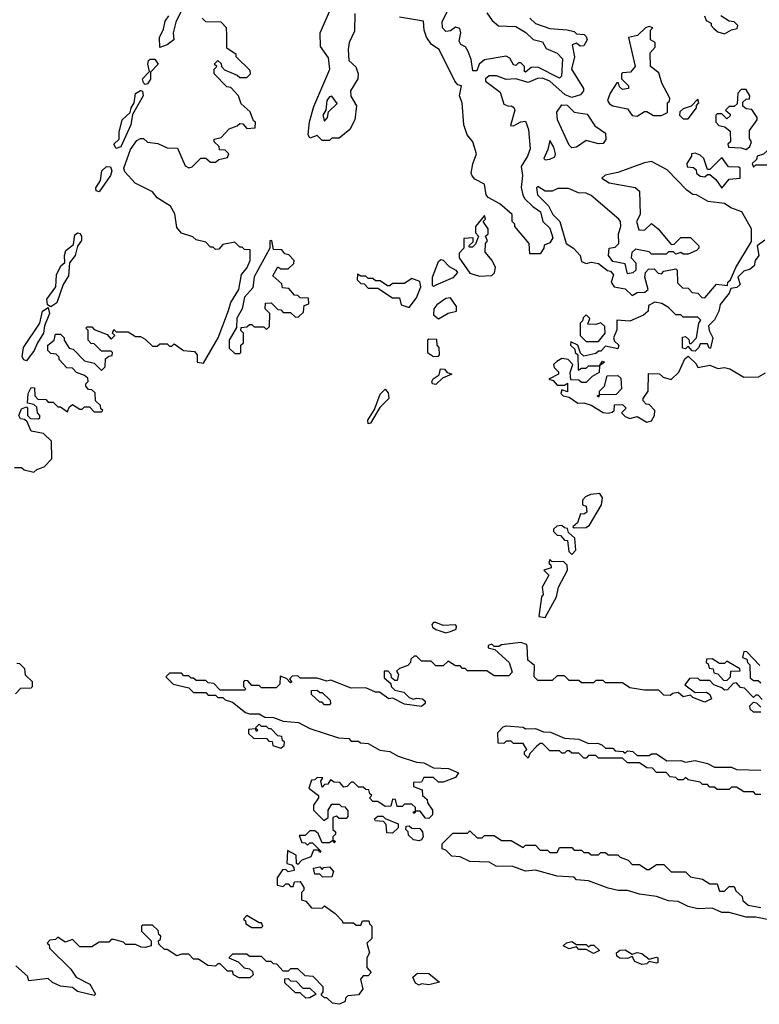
# Model space of a CAD drawing. Extents: x 2737310 to 2869991, y 870230 to 1012730.
# Tile 425 of 479: x 2813127 to 2816179, y 926863 to 930929. Entities that reach past the tile are written whole.
import ezdxf

# ---------------------------------------------------------------- set-up
doc = ezdxf.new("R2010")
doc.units = 0

msp = doc.modelspace()

# ---------------------------------------------------------------- linework, layer by layer
at = {"layer": '0CON02XD'}
for points in [[(2813795, 930966.7), (2813771.4, 930918.6), (2813760, 930875), (2813762.5, 930845), (2813735.7, 930824.3), (2813705, 930813.3), (2813704, 930855), (2813720.5, 930889.5), (2813727.3, 930922.7), (2813742.5, 930945)], [(2814510, 930955), (2814508.3, 930881.7), (2814486.7, 930835), (2814482.5, 930805), (2814485, 930760), (2814513.6, 930733.6), (2814523.3, 930705), (2814522.5, 930685), (2814492.5, 930635), (2814493, 930613), (2814517, 930573), (2814510, 930515), (2814490, 930475), (2814445, 930440), (2814415, 930440), (2814405, 930430), (2814375, 930430), (2814355, 930450), (2814325, 930440), (2814317.5, 930455), (2814323.2, 930506.8), (2814340.7, 930570.7), (2814407.5, 930725), (2814401.7, 930771.7), (2814368.3, 930818.3), (2814367.5, 930875), (2814411.2, 930975)], [(2815275, 929962.5), (2815231.7, 929961.7), (2815230, 930005), (2815170, 930075), (2815170, 930085), (2815160, 930095), (2815160, 930125), (2815108.3, 930168.3), (2815060, 930195), (2815052.5, 930205), (2815045, 930250), (2815005, 930270), (2814993.9, 930283.9), (2814990, 930295), (2814997, 930333), (2815012.5, 930375), (2814996.7, 930425), (2814973.9, 930453.9), (2814960, 930495), (2814952.5, 930585), (2814942.5, 930615), (2814950, 930655), (2814935, 930660), (2814922.5, 930675), (2814857.5, 930805), (2814827, 930827), (2814806.2, 930856.2), (2814796.2, 930885), (2814793.3, 930923.3), (2814695, 930939.2)], [(2815355, 930687.5), (2815265, 930733.3), (2815238.3, 930731.7), (2815215, 930712.5), (2815210, 930715), (2815210, 930735), (2815195, 930750), (2815185, 930750), (2815175, 930740), (2815165, 930742.5), (2815149.3, 930769.3), (2815135, 930777.5), (2815045, 930763.3), (2815022.5, 930745), (2815013, 930717), (2814997, 930717), (2814990, 930765), (2814978, 930798), (2814966.4, 930816.4), (2814947, 930827), (2814940.7, 930840.7), (2814947.5, 930875), (2814943, 930893), (2814925, 930897.5), (2814905, 930883.3), (2814885, 930880), (2814872.5, 930895), (2814870.7, 930919.3), (2814892.5, 930965)], [(2815055, 930956.7), (2815077.5, 930925), (2815103, 930903), (2815175, 930901.2), (2815215.8, 930875.8), (2815246.4, 930846.4), (2815285, 930837.5), (2815300, 930810), (2815345, 930790), (2815367, 930767), (2815362.5, 930695), (2815355, 930687.5)], [(2815952.5, 930945), (2815960, 930925), (2815980, 930915), (2815980, 930905), (2815991.7, 930891.7), (2816008.3, 930878.3), (2816035, 930870)], [(2816035, 930870), (2816065, 930887.5), (2816088.3, 930891.7), (2816090, 930905), (2816075, 930920), (2816055, 930922.5), (2816020, 930945)], [(2813105, 929080), (2813135, 929080), (2813145, 929070), (2813185, 929060), (2813198.3, 929071.7), (2813228.3, 929081.7), (2813260, 929115), (2813258.3, 929188.3), (2813225, 929220), (2813175, 929230), (2813158.3, 929268.3), (2813147.5, 929277.5), (2813130, 929280), (2813123.8, 929293.8), (2813135, 929322.5), (2813155, 929330), (2813160, 929325), (2813160, 929295), (2813171.7, 929281.7), (2813205, 929280), (2813210, 929285), (2813210, 929295), (2813200, 929305), (2813198.3, 929328.3), (2813185, 929340), (2813160, 929345), (2813162.5, 929385), (2813175, 929410), (2813188.3, 929408.3), (2813190, 929375), (2813201.7, 929361.7), (2813235, 929360), (2813245, 929350), (2813265, 929350), (2813285, 929330), (2813295, 929330), (2813325, 929310), (2813331.7, 929328.3), (2813345, 929340), (2813375, 929320), (2813385, 929320), (2813395, 929330), (2813415, 929330), (2813435, 929310), (2813465, 929310), (2813470, 929315), (2813461.7, 929321.7), (2813460, 929335), (2813440, 929355), (2813438.3, 929388.3), (2813425, 929400), (2813411.7, 929401.7), (2813400, 929415), (2813400, 929425), (2813410, 929435), (2813408.3, 929448.3), (2813395, 929460), (2813361.7, 929471.7), (2813345, 929490), (2813321.7, 929491.7), (2813290, 929525), (2813290, 929535), (2813278.3, 929548.3), (2813255, 929550), (2813243, 929563), (2813243.3, 929585), (2813270, 929605), (2813275, 929630), (2813295, 929630), (2813310, 929615), (2813310, 929605), (2813331.7, 929571.7), (2813348.3, 929568.3), (2813395, 929520), (2813435, 929510), (2813465, 929480), (2813480, 929495), (2813481.7, 929528.3), (2813495, 929540), (2813508.3, 929541.7), (2813510, 929555), (2813505, 929560), (2813465, 929560), (2813435, 929590), (2813421.7, 929591.7), (2813410, 929605), (2813410, 929645), (2813400, 929655), (2813405, 929660), (2813425, 929660), (2813435, 929650), (2813488.3, 929628.3), (2813505, 929610), (2813520, 929625), (2813510, 929635), (2813515, 929650), (2813525, 929640), (2813575, 929640), (2813605, 929620), (2813625, 929620), (2813645, 929610), (2813675, 929580), (2813695, 929580), (2813705, 929590), (2813735, 929590), (2813745, 929580), (2813755, 929580), (2813765, 929590), (2813803, 929563), (2813848.3, 929558.3), (2813860, 929545), (2813860, 929515), (2813885, 929510), (2813946, 929615), (2813988.3, 929728.3), (2813998.8, 929761.2), (2814031.2, 929815), (2814043, 929877), (2814065, 929902.5), (2814077.5, 929935), (2814078.3, 929978.3), (2814055, 929980), (2814045, 929990), (2814035, 929990), (2814015, 930010), (2813965, 930000), (2813948.3, 929981.7), (2813935, 929980), (2813925, 929990), (2813915, 929990), (2813895, 930010), (2813855, 930020), (2813841.7, 930031.7), (2813795, 930047.5), (2813775, 930070), (2813767, 930127), (2813749.3, 930159.3), (2813695, 930192.5), (2813675, 930217.5), (2813603.6, 930253.6), (2813560.7, 930300.7), (2813556.7, 930315), (2813585, 930393.3), (2813610.3, 930429.7), (2813625, 930438.8), (2813638, 930438), (2813655, 930422.5), (2813697, 930417), (2813735, 930400), (2813778.3, 930398.3), (2813810, 930325), (2813825, 930317.5), (2813838.3, 930321.7), (2813875, 930357.5), (2813895, 930357.5), (2813915, 930340), (2813935, 930340), (2813948.3, 930351.7), (2813985, 930360), (2813990, 930375), (2813975, 930390), (2813951.7, 930391.7), (2813950, 930405), (2813930, 930425), (2813930, 930435), (2813958.3, 930441.7), (2813991.7, 930478.3), (2814025, 930490), (2814035, 930500), (2814048.3, 930498.3), (2814065, 930480), (2814098.3, 930481.7), (2814100, 930505), (2814091.7, 930511.7), (2814078.3, 930548.3), (2814041.7, 930581.7), (2814030, 930615), (2813998.3, 930648.3), (2813981.7, 930651.7), (2813930, 930705), (2813930, 930725), (2813940, 930735), (2813930, 930745), (2813945, 930760), (2813958.3, 930748.3), (2813960, 930735), (2813971.7, 930721.7), (2814025, 930700), (2814035, 930690), (2814065, 930690), (2814080, 930705), (2814078.3, 930718.3), (2814020, 930775), (2814020, 930785), (2813981.7, 930811.7), (2813982.5, 930865), (2813980, 930895), (2813958.3, 930918.3), (2813895, 930920), (2813880, 930935)], [(2815232.5, 930935), (2815255, 930912.5), (2815315, 930892.5), (2815387, 930887), (2815415, 930880), (2815425, 930870), (2815457, 930867), (2815465, 930860), (2815468.8, 930845), (2815455, 930821.2), (2815440, 930820), (2815425, 930832.5), (2815407.5, 930825), (2815415.9, 930775.9), (2815404.2, 930725), (2815453.3, 930645), (2815453.3, 930635), (2815441.7, 930618.3), (2815405, 930608), (2815378.3, 930618.3), (2815314.5, 930674.5), (2815285, 930687.1), (2815264.2, 930685.8), (2815225, 930669.2), (2815175, 930684), (2815135, 930681.2), (2815095, 930696.7), (2815065, 930697.5), (2815050, 930685), (2815050, 930675), (2815110, 930630), (2815125, 930580), (2815145, 930571.2), (2815155, 930573.3), (2815166.4, 930566.4), (2815170, 930555), (2815152.5, 930492.5), (2815165, 930490), (2815195, 930507.5), (2815215, 930510), (2815226.7, 930475), (2815233.3, 930395), (2815223.3, 930365), (2815197, 930323), (2815202, 930285), (2815196.1, 930236.1), (2815203.3, 930205), (2815210.5, 930190.5), (2815245, 930156.7), (2815276.2, 930135), (2815286.1, 930096.1), (2815315, 930067.5), (2815327.7, 930027.7), (2815315, 930007.5), (2815291.7, 929998.3), (2815290, 929985), (2815275, 929962.5)], [(2815675, 930530), (2815705, 930550), (2815715, 930550), (2815743, 930533), (2815775, 930532.5), (2815800, 930545), (2815800, 930585), (2815808.3, 930591.7), (2815810, 930605), (2815776.7, 930666.7), (2815765, 930710), (2815730, 930735), (2815728.3, 930791.7), (2815750, 930815), (2815750, 930835), (2815730, 930845), (2815730, 930885), (2815740, 930895), (2815725, 930900), (2815710, 930895), (2815677, 930863), (2815640, 930855), (2815667.5, 930735), (2815648.3, 930711.7), (2815615, 930710), (2815610, 930705), (2815610, 930685), (2815640, 930655), (2815640, 930645), (2815615, 930640), (2815601.7, 930651.7), (2815598.3, 930668.3), (2815591.7, 930668.3), (2815563.3, 930625), (2815552.5, 930595), (2815560.7, 930580.7), (2815575, 930572.5), (2815635, 930560), (2815655, 930532.5), (2815675, 930530)], [(2813645, 930661.2), (2813637.5, 930667.5), (2813634.2, 930685), (2813662.5, 930715), (2813655.7, 930745), (2813659.2, 930760.8), (2813665, 930766.2), (2813685, 930766.2), (2813698.8, 930745), (2813667.5, 930712.5), (2813666.8, 930683.2), (2813655, 930663.8), (2813645, 930661.2)], [(2813525, 930396.2), (2813516.2, 930415), (2813537.5, 930435), (2813538, 930465), (2813550, 930515), (2813582.5, 930545), (2813586.7, 930565), (2813600, 930585), (2813605, 930623.3), (2813625, 930636.2), (2813633.8, 930633.8), (2813636, 930615), (2813592.5, 930537.5), (2813585.8, 930495), (2813545, 930403.8), (2813525, 930396.2)], [(2814385, 930510), (2814397.5, 930525), (2814401.7, 930548.3), (2814437, 930583), (2814415, 930612.5), (2814405, 930610), (2814394, 930595), (2814390, 930555), (2814377.5, 930535), (2814385, 930510)], [(2816125, 930392.5), (2816140, 930405), (2816147.5, 930425), (2816138.3, 930438.3), (2816138.3, 930471.7), (2816170, 930515), (2816170, 930525), (2816148.3, 930558.3), (2816125, 930560), (2816111.7, 930571.7), (2816111.7, 930588.3), (2816125, 930600), (2816138.3, 930601.7), (2816140, 930615), (2816125, 930640), (2816105, 930640), (2816090, 930625), (2816088.3, 930581.7), (2816075, 930570), (2816055, 930570), (2816040, 930555), (2816058.3, 930538.3), (2816058.3, 930531.7), (2816045, 930520), (2816025, 930540), (2816005, 930540), (2816000, 930535), (2816000, 930505), (2816011.7, 930491.7), (2816037, 930487), (2816058.3, 930468.3), (2816060, 930425), (2816050, 930415), (2816051.7, 930401.7), (2816105, 930400), (2816125, 930392.5)], [(2815405, 930400), (2815395, 930410), (2815346.7, 930515), (2815343.6, 930546.4), (2815365, 930576.7), (2815386.1, 930576.1), (2815415, 930546.7), (2815468.3, 930538.3), (2815500.3, 930490.3), (2815545, 930460), (2815546.1, 930433.9), (2815535, 930417.5), (2815515, 930416.7), (2815465, 930430), (2815425, 930402.5), (2815405, 930400)], [(2815885, 930520), (2815920, 930565), (2815920, 930575), (2815930, 930585), (2815925, 930600), (2815898.3, 930571.7), (2815865, 930560), (2815851.7, 930548.3), (2815850, 930535), (2815865, 930520), (2815885, 930520)], [(2815295, 930350), (2815315, 930352.5), (2815335, 930362.5), (2815337.5, 930375), (2815331.7, 930401.7), (2815315, 930430), (2815307, 930393), (2815290, 930355), (2815295, 930350)], [(2816265, 930310), (2816270, 930335), (2816258.3, 930348.3), (2816258.3, 930361.7), (2816280, 930385), (2816277, 930407), (2816265, 930430), (2816230, 930395), (2816215, 930390), (2816197, 930373), (2816170, 930365), (2816168.3, 930351.7), (2816150, 930335), (2816155, 930320), (2816165, 930330), (2816225, 930330), (2816245, 930310), (2816265, 930310)], [(2816025, 930232.5), (2816055, 930270), (2816100, 930275), (2816100, 930315), (2816095, 930320), (2816051.7, 930321.7), (2816025, 930360), (2815975, 930310), (2815965, 930310), (2815950, 930355), (2815935, 930370), (2815915, 930377.5), (2815900, 930375), (2815900, 930365), (2815880, 930335), (2815881.7, 930321.7), (2815908.3, 930318.3), (2815918.3, 930308.3), (2815920, 930295), (2815935, 930282.5), (2815955, 930280), (2815965, 930290), (2815975, 930290), (2815999.3, 930269.3), (2816025, 930232.5)], [(2815955, 929780), (2816003, 929837), (2816048.3, 929831.7), (2816050, 929845), (2816060, 929855), (2816082.5, 929905), (2816147, 930013), (2816147.5, 930065), (2816107.5, 930135), (2816062.3, 930152.3), (2816035, 930170), (2815968.3, 930178.3), (2815920, 930205), (2815905, 930207.5), (2815880, 930225), (2815799.3, 930309.3), (2815735, 930342.5), (2815705, 930337.5), (2815595, 930297.5), (2815543, 930287), (2815530, 930275), (2815560, 930255), (2815666.4, 930236.4), (2815685, 930220), (2815687.5, 930125), (2815672.5, 930095), (2815681.7, 930061.7), (2815705, 930060), (2815735, 930086.7), (2815762.5, 930065), (2815815, 930000), (2815828.3, 930001.7), (2815855, 930030), (2815895, 930030), (2815930, 929995), (2815930, 929985), (2815920, 929975), (2815885, 929960), (2815865, 929960), (2815855, 929967.5), (2815835, 929960), (2815825, 929970), (2815805, 929970), (2815795, 929960), (2815735, 929960), (2815725, 929970), (2815668.3, 929981.7), (2815653, 929967), (2815650, 929945), (2815670, 929925), (2815670, 929895), (2815657, 929883), (2815635, 929880), (2815625, 929920), (2815575, 929930), (2815557.5, 929955), (2815560, 929985), (2815585, 929990), (2815600, 930005), (2815597.5, 930045), (2815607.5, 930075), (2815606.7, 930095), (2815600, 930105), (2815485, 930202.5), (2815465, 930212.5), (2815433.6, 930213.6), (2815391.7, 930231.7), (2815348.3, 930231.7), (2815325, 930220), (2815295, 930220), (2815265, 930240), (2815260, 930235), (2815263.3, 930205), (2815309.5, 930159.5), (2815326.7, 930125), (2815356.1, 930096.1), (2815382.5, 930005), (2815412.5, 929985), (2815440, 929955), (2815445, 929930), (2815465, 929922.5), (2815485, 929927.5), (2815515, 929922.5), (2815553, 929893), (2815565, 929890), (2815577.5, 929875), (2815567.5, 929845), (2815580, 929825), (2815625, 929817.5), (2815655, 929790), (2815675, 929802.5), (2815707, 929803), (2815720, 929815), (2815707.5, 929865), (2815710, 929885), (2815721.7, 929898.3), (2815745, 929900), (2815761.7, 929881.7), (2815775, 929880), (2815785, 929890), (2815835, 929900), (2815840, 929895), (2815841.7, 929841.7), (2815861.7, 929821.7), (2815885, 929820), (2815901.7, 929801.7), (2815925, 929800), (2815941.7, 929781.7), (2815955, 929780)], [(2813455, 930218), (2813442.2, 930222.2), (2813440.8, 930235), (2813461.2, 930265), (2813465.8, 930305), (2813485, 930322.5), (2813501.2, 930321.2), (2813507.5, 930305), (2813502.5, 930285), (2813455, 930218)], [(2815025, 929870), (2815075, 929872.5), (2815087, 929883), (2815090, 929905), (2815077.5, 929935), (2815048.3, 929968.3), (2815050, 930005), (2815057.5, 930015), (2815050, 930035), (2815060, 930045), (2815060, 930065), (2815040, 930095), (2815050, 930105), (2815045, 930120), (2815007.5, 930075), (2815008.3, 930048.3), (2815020, 930035), (2815008.3, 930001.7), (2814995, 929990), (2814985, 929990), (2814980, 929995), (2814998.3, 930011.7), (2814998.3, 930028.3), (2814960, 930025), (2814960, 929985), (2814940, 929965), (2814940, 929945), (2814985, 929882.5), (2815025, 929870)], [(2813255, 929742.5), (2813242, 929752), (2813238.6, 929775), (2813276.2, 929825), (2813278.6, 929875), (2813297.5, 929912.5), (2813314, 929926), (2813312.2, 929955), (2813318.1, 929975), (2813349.5, 930000.5), (2813355, 930040), (2813365, 930048), (2813375, 930046.2), (2813382.5, 930035), (2813382.7, 930017.3), (2813366.1, 929993.9), (2813356.2, 929955), (2813332.5, 929925), (2813328.3, 929871.7), (2813306, 929835), (2813280, 929760), (2813255, 929742.5)], [(2814035, 929550), (2814040, 929555), (2814040, 929585), (2814050, 929595), (2814050, 929635), (2814040, 929645), (2814041.7, 929658.3), (2814065, 929660), (2814075, 929670), (2814085, 929670), (2814095, 929660), (2814135, 929660), (2814145, 929650), (2814158.3, 929661.7), (2814160, 929715), (2814140, 929735), (2814141.7, 929758.3), (2814165, 929760), (2814191.7, 929731.7), (2814205, 929730), (2814215, 929720), (2814245, 929720), (2814265, 929700), (2814278.3, 929701.7), (2814298.3, 929721.7), (2814301.7, 929748.3), (2814320, 929755), (2814318.3, 929778.3), (2814285, 929780), (2814275, 929790), (2814261.7, 929791.7), (2814238.3, 929818.3), (2814211.7, 929821.7), (2814208.3, 929838.3), (2814171.7, 929871.7), (2814191.7, 929908.3), (2814205, 929900), (2814235, 929900), (2814258.3, 929921.7), (2814260, 929935), (2814238.3, 929958.3), (2814221.7, 929961.7), (2814208.3, 929978.3), (2814175, 929980), (2814167, 930017), (2814160, 930015), (2814160, 929985), (2814095, 929867.5), (2814088.8, 929821.2), (2814055, 929782.5), (2814045.8, 929734.2), (2814023.6, 929696.4), (2814021.7, 929658.3), (2813991.2, 929605), (2813991.7, 929571.7), (2814015, 929550), (2814035, 929550)], [(2816201.7, 930018.3), (2816170, 929995), (2816177.5, 929955), (2816162.5, 929935), (2816158.3, 929911.7), (2816141.7, 929898.3), (2816115, 929890), (2816090, 929865), (2816100, 929835), (2816087, 929823), (2816061.7, 929818.3), (2816055, 929800), (2816017.5, 929752.5), (2816012.5, 929725), (2815995, 929690), (2815970, 929665), (2815972.5, 929645), (2815987.5, 929615), (2815978.3, 929571.7), (2815971.7, 929571.7), (2815965, 929590), (2815935, 929590), (2815930, 929575), (2815915, 929560), (2815901.7, 929561.7), (2815885, 929580), (2815875, 929570), (2815861.7, 929571.7), (2815861.7, 929618.3), (2815875, 929620), (2815888.3, 929608.3), (2815891.7, 929591.7), (2815898.3, 929591.7), (2815920, 929615), (2815930, 929675), (2815938.3, 929688.3), (2815925, 929700), (2815865, 929700), (2815855, 929710), (2815835, 929710), (2815805, 929740), (2815777, 929757), (2815748.3, 929761.7), (2815721.7, 929748.3), (2815720, 929725), (2815701.7, 929708.3), (2815645, 929683.3), (2815591.7, 929688.3), (2815591.7, 929648.3), (2815577.5, 929615), (2815581.7, 929601.7), (2815600, 929585), (2815595, 929570), (2815545, 929580), (2815525, 929560), (2815515, 929560), (2815505, 929550), (2815455, 929540), (2815441.7, 929551.7), (2815430, 929585), (2815401.7, 929598.3), (2815400, 929585), (2815418.3, 929568.3), (2815420, 929555), (2815430, 929545), (2815431.7, 929481.7), (2815445, 929490), (2815465, 929490), (2815475, 929500), (2815520, 929500), (2815531.7, 929518.3), (2815540, 929515), (2815520, 929500), (2815518.3, 929471.7), (2815490, 929455), (2815465, 929430), (2815445, 929430), (2815435, 929440), (2815401.7, 929441.7), (2815398.3, 929471.7), (2815410, 929505), (2815390, 929525), (2815365, 929530), (2815343, 929517), (2815330, 929505), (2815333, 929493), (2815350, 929475), (2815350, 929465), (2815310, 929445), (2815328.3, 929438.3), (2815345, 929420), (2815375, 929420), (2815388.3, 929428.3), (2815388.3, 929391.7), (2815365, 929400), (2815360, 929385), (2815370, 929375), (2815395, 929370), (2815430, 929345), (2815455, 929346.7), (2815485, 929337.5), (2815535, 929306.7), (2815555, 929303.3), (2815571.7, 929308.3), (2815580, 929315), (2815581.7, 929338.3), (2815615, 929340), (2815630, 929325), (2815610, 929305), (2815625, 929290), (2815645, 929282.5), (2815675, 929290), (2815715, 929267.5)], [(2814835, 929827.5), (2814831.2, 929831.2), (2814830.8, 929865), (2814855, 929930), (2814865, 929938), (2814875, 929936.2), (2814899.2, 929909.2), (2814926.7, 929895), (2814933.3, 929885), (2814915, 929863.3), (2814845, 929832.5), (2814835, 929827.5)], [(2814735, 929740), (2814765, 929780), (2814782.5, 929825), (2814778.3, 929848.3), (2814745, 929860), (2814715, 929840), (2814665, 929840), (2814655, 929830), (2814645, 929830), (2814615, 929850), (2814595, 929850), (2814585, 929860), (2814565, 929860), (2814555, 929870), (2814535, 929870), (2814521.7, 929878.3), (2814520, 929855), (2814535, 929840), (2814548.3, 929838.3), (2814565, 929820), (2814605, 929820), (2814665, 929780), (2814695, 929780), (2814701.7, 929751.7), (2814735, 929740)], [(2814855, 929693.3), (2814895, 929717.5), (2814930, 929725), (2814930, 929745), (2814905, 929780), (2814885, 929777.5), (2814848.3, 929751.7), (2814836.7, 929735), (2814835, 929710), (2814855, 929693.3)], [(2813155, 929520), (2813144, 929524), (2813137, 929537), (2813143.3, 929575), (2813210, 929675), (2813221.2, 929725), (2813245, 929740), (2813250, 929715), (2813230, 929665), (2813225.7, 929634.3), (2813200, 929595), (2813187.5, 929562.5), (2813155, 929520)], [(2815515, 929600), (2815542.5, 929635), (2815541.7, 929661.7), (2815525, 929677.5), (2815505, 929670), (2815471.7, 929671.7), (2815480, 929695), (2815465, 929710), (2815451.7, 929698.3), (2815450, 929685), (2815440, 929675), (2815440, 929625), (2815465, 929600), (2815515, 929600)], [(2814835, 929537.5), (2814855, 929540), (2814860, 929545), (2814857.5, 929575), (2814850, 929585), (2814848.3, 929608.3), (2814815, 929610), (2814810, 929605), (2814810, 929555), (2814835, 929537.5)], [(2815715, 929267.5), (2815735, 929272.5), (2815746.7, 929295), (2815747.5, 929315), (2815725, 929340), (2815711.7, 929341.7), (2815700, 929355), (2815700, 929365), (2815720, 929395), (2815721.7, 929468.3), (2815767, 929467), (2815783, 929453), (2815815, 929442.5), (2815847.3, 929472.7), (2815871.7, 929528.3), (2815885, 929540), (2815918.3, 929508.3), (2815925, 929492.5), (2815975, 929502.5), (2816008.3, 929488.3), (2816035, 929492.5), (2816057, 929487), (2816115, 929453.3), (2816176.4, 929453.6), (2816205, 929470)], [(2814845, 929422.5), (2814830, 929425), (2814827.5, 929435), (2814833.6, 929446.4), (2814858.3, 929461.7), (2814863, 929487), (2814880, 929485), (2814891.7, 929471.7), (2814910, 929465), (2814871.7, 929448.3), (2814845, 929422.5)], [(2815515, 929370), (2815510, 929375), (2815520, 929380), (2815520, 929395), (2815540, 929415), (2815551.7, 929458.3), (2815595, 929460), (2815608.3, 929448.3), (2815610, 929405), (2815588.3, 929381.7), (2815520, 929380), (2815515, 929370)], [(2814565, 929260), (2814563.3, 929275), (2814590.7, 929319.3), (2814615, 929382.5), (2814635, 929402.5), (2814647.7, 929387.7), (2814650, 929365), (2814613.3, 929326.7), (2814575, 929262.5), (2814565, 929260)], [(2815415, 928830), (2815465, 928832.5), (2815478.3, 928841.7), (2815527.5, 928925), (2815532.5, 928955), (2815521.7, 928971.7), (2815482.5, 928967.5), (2815461.7, 928958.3), (2815450, 928945), (2815450, 928925), (2815465, 928920), (2815467.5, 928895), (2815455, 928887.5), (2815441.7, 928888.3), (2815428.3, 928851.7), (2815410, 928835), (2815415, 928830)], [(2815405, 928720), (2815421.7, 928738.3), (2815418.3, 928788.3), (2815391.7, 928811.7), (2815388.3, 928828.3), (2815375, 928830), (2815365, 928840), (2815343, 928837), (2815330, 928825), (2815330, 928815), (2815345, 928800), (2815358.3, 928798.3), (2815375, 928780), (2815388.3, 928778.3), (2815393, 928733), (2815405, 928720)], [(2815295, 928460), (2815342.5, 928545), (2815350, 928585), (2815387.5, 928655), (2815387, 928677), (2815371.7, 928691.7), (2815325, 928690), (2815315, 928700), (2815310, 928685), (2815318.3, 928678.3), (2815320, 928665), (2815290, 928655), (2815310, 928635), (2815282.5, 928585), (2815287.5, 928555), (2815280, 928545), (2815270, 928465), (2815295, 928460)], [(2814885, 928397.5), (2814905, 928402.5), (2814928.3, 928411.7), (2814930, 928425), (2814925, 928430), (2814875, 928426.7), (2814845, 928440), (2814835, 928440), (2814828.3, 928431.7), (2814830.7, 928420.7), (2814845, 928410), (2814885, 928397.5)], [(2816191.7, 928121.7), (2816175, 928140), (2816165, 928140), (2816155, 928130), (2816118.3, 928168.3), (2816101.7, 928171.7), (2816085, 928190), (2816071.7, 928188.3), (2816048.3, 928161.7), (2816035, 928160), (2816025, 928170), (2815991.7, 928181.7), (2815975, 928200), (2815935, 928200), (2815925, 928210), (2815891.7, 928208.3), (2815871.7, 928181.7), (2815915, 928150), (2815961.7, 928151.7), (2815975, 928142.5), (2815982.5, 928125), (2815955, 928110), (2815905, 928130), (2815895, 928140), (2815865, 928132.5), (2815845, 928150), (2815823, 928147), (2815811.7, 928138.3), (2815785, 928140), (2815765, 928160), (2815705, 928160), (2815645, 928170), (2815615, 928190), (2815545, 928190), (2815535, 928200), (2815505, 928200), (2815495, 928190), (2815445, 928190), (2815435, 928200), (2815395, 928200), (2815375, 928220), (2815345, 928220), (2815325, 928200), (2815265, 928200), (2815250, 928215), (2815251.7, 928261.7), (2815223.6, 928283.6), (2815221.7, 928341.7), (2815218.3, 928348.3), (2815195, 928357.5), (2815115, 928347.5), (2815105, 928340), (2815085, 928340), (2815075, 928350), (2815060, 928345), (2815060, 928335), (2815088.3, 928328.3), (2815147.5, 928275), (2815160, 928235), (2815145, 928220), (2815085, 928220), (2815055, 928240), (2814975, 928240), (2814965, 928250), (2814955, 928250), (2814945, 928260), (2814925, 928260), (2814895, 928280), (2814875, 928260), (2814845, 928260), (2814825, 928280), (2814785, 928280), (2814765, 928300), (2814755, 928300), (2814741.7, 928288.3), (2814740, 928275), (2814728.3, 928261.7), (2814695, 928250), (2814681.7, 928238.3), (2814690, 928225), (2814685, 928200), (2814675, 928200), (2814661.7, 928211.7), (2814660, 928225), (2814648.3, 928238.3), (2814631.7, 928238.3), (2814631.7, 928211.7), (2814658.3, 928188.3), (2814660, 928175), (2814675, 928160), (2814711.7, 928151.7), (2814735, 928130), (2814752.5, 928122.5), (2814765, 928127.5), (2814790, 928125), (2814800, 928115), (2814800, 928105), (2814785, 928092.5), (2814715, 928102.5), (2814667, 928127), (2814650, 928125), (2814611.7, 928151.7), (2814595, 928152.5), (2814555, 928170), (2814495, 928168.8), (2814411.7, 928201.7), (2814395, 928197.5), (2814355, 928210), (2814285, 928210), (2814275, 928220), (2814251.7, 928218.3), (2814240, 928205), (2814250, 928195), (2814245, 928190), (2814228.3, 928208.3), (2814201.7, 928218.3), (2814200, 928185), (2814185, 928170), (2814125, 928170), (2814115, 928180), (2814085, 928180), (2814068.3, 928198.3), (2814055, 928200), (2814050, 928195), (2814050, 928175), (2814060, 928165), (2814055, 928160), (2813955, 928160), (2813928.3, 928188.3), (2813905, 928190), (2813895, 928200), (2813855, 928200), (2813845, 928210), (2813835, 928210), (2813825, 928220), (2813805, 928220), (2813795, 928230), (2813745, 928230), (2813730, 928215), (2813760, 928185), (2813825, 928170), (2813845, 928150), (2813895, 928150), (2813905, 928140), (2813935, 928140), (2813945, 928130), (2813965, 928130), (2813975, 928120), (2814005, 928110), (2814058.3, 928068.3), (2814075, 928062.5), (2814115, 928062.5), (2814138.3, 928048.3), (2814175, 928047.5), (2814215, 928032.5), (2814277, 928027), (2814325, 928002.5), (2814443, 927963), (2814485, 927960), (2814495, 927950), (2814525, 927950), (2814533, 927943), (2814565, 927940), (2814613, 927913), (2814655, 927907.5), (2814688.3, 927888.3), (2814765, 927862.5), (2814795, 927860), (2814835, 927840), (2814897, 927837), (2814938.3, 927818.3), (2814925, 927800), (2814875, 927780), (2814855, 927780), (2814835, 927800), (2814795, 927800), (2814785, 927780), (2814751.7, 927778.3), (2814751.7, 927761.7), (2814788.3, 927748.3), (2814790, 927725), (2814808.3, 927708.3), (2814810, 927695), (2814830, 927665), (2814830, 927645), (2814815, 927630), (2814801.7, 927631.7), (2814780, 927660), (2814760, 927660), (2814758.3, 927651.7), (2814751.7, 927651.7), (2814751.7, 927658.3), (2814760, 927660), (2814760, 927675), (2814745, 927690), (2814715, 927690), (2814705, 927680), (2814685, 927680), (2814678.3, 927708.3), (2814665, 927710), (2814658.3, 927681.7), (2814635, 927680), (2814605, 927700), (2814585, 927700), (2814570, 927715), (2814580, 927725), (2814571.7, 927731.7), (2814568.3, 927748.3), (2814555, 927750), (2814545, 927760), (2814525, 927760), (2814505, 927780), (2814495, 927780), (2814478.3, 927761.7), (2814465, 927760), (2814448.3, 927778.3), (2814425, 927780), (2814410, 927790), (2814398.3, 927771.7), (2814385, 927770), (2814375, 927760), (2814370, 927785), (2814378.3, 927798.3), (2814355, 927800), (2814345, 927790), (2814331.7, 927788.3), (2814320, 927755), (2814360, 927725), (2814360, 927715), (2814340, 927685), (2814340, 927665), (2814381.7, 927621.7), (2814400, 927635), (2814400, 927665), (2814415, 927690), (2814445, 927690), (2814455, 927680), (2814468.3, 927678.3), (2814481.7, 927661.7), (2814481.7, 927638.3), (2814475, 927630), (2814445, 927630), (2814435, 927640), (2814420, 927635), (2814420, 927585), (2814430, 927575), (2814430, 927565), (2814420, 927555), (2814420, 927540), (2814425, 927540), (2814430, 927535), (2814425, 927530), (2814420, 927540), (2814405, 927530), (2814375, 927530), (2814358.3, 927568.3), (2814345, 927580), (2814325, 927580), (2814305, 927560), (2814280, 927560), (2814291.7, 927531.7), (2814305, 927530), (2814315, 927520), (2814325, 927530), (2814335, 927530), (2814370, 927495), (2814365, 927490), (2814360, 927500), (2814340, 927500), (2814328.3, 927471.7), (2814291.7, 927458.3), (2814275, 927440), (2814270, 927445), (2814268.3, 927478.3), (2814231.7, 927498.3), (2814230, 927445), (2814248.3, 927438.3), (2814258.3, 927428.3), (2814260, 927415), (2814235, 927410), (2814225, 927420), (2814211.7, 927418.3), (2814190, 927385), (2814190, 927355), (2814215, 927350), (2814225, 927360), (2814235, 927360), (2814245, 927350), (2814255, 927350), (2814261.7, 927368.3), (2814285, 927370), (2814300, 927345), (2814300, 927335), (2814290, 927325), (2814290, 927295), (2814308.3, 927288.3), (2814331.7, 927261.7), (2814375, 927260), (2814385, 927270), (2814428.3, 927238.3), (2814458.3, 927208.3), (2814460, 927200), (2814505, 927200), (2814515, 927190), (2814535, 927190), (2814541.7, 927208.3), (2814568.3, 927208.3), (2814570, 927195), (2814580, 927185), (2814580, 927135), (2814560, 927115), (2814570, 927075), (2814560, 927055), (2814560, 927015), (2814577.5, 926995), (2814565, 926980), (2814545, 926980), (2814533, 926967), (2814542.5, 926925), (2814525, 926902.5), (2814481.7, 926898.3), (2814471.7, 926888.3), (2814470, 926875), (2814447, 926863), (2814418.3, 926868.3), (2814395, 926890), (2814385, 926890), (2814371.7, 926901.7), (2814380, 926915), (2814380, 926935), (2814338.3, 926978.3), (2814305, 926980), (2814275, 927010), (2814245, 927010), (2814235, 927000), (2814215, 927000), (2814188.3, 927028.3), (2814175, 927030), (2814165, 927040), (2814145, 927040), (2814125, 927060), (2814075, 927060), (2814065, 927070), (2814005, 927070), (2813990, 927055), (2814028.3, 927038.3), (2814053, 927013), (2814075, 927010), (2814088.3, 926998.3), (2814090, 926985), (2814077, 926973), (2814033, 926973), (2814010, 926985), (2814005, 927000), (2813985, 927000), (2813955, 927030), (2813945, 927030), (2813935, 927020), (2813903, 927023), (2813865, 927050), (2813845, 927050), (2813825, 927070), (2813795, 927070), (2813775, 927062.5), (2813735, 927090), (2813725, 927090), (2813701.7, 927111.7), (2813700, 927125), (2813708.3, 927131.7), (2813710, 927145), (2813701.7, 927151.7), (2813698.3, 927168.3), (2813675, 927190), (2813635, 927190), (2813630, 927185), (2813630, 927165), (2813670, 927125), (2813670, 927105), (2813645, 927097.5)], [(2816181.7, 928261.7), (2816128.3, 928318.3), (2816115, 928320), (2816110, 928295), (2816128.3, 928288.3), (2816130, 928275), (2816140, 928265), (2816141.7, 928211.7), (2816155, 928200), (2816175, 928200), (2816185, 928190)], [(2813110, 928145), (2813131.7, 928168.3), (2813175, 928170), (2813180, 928175), (2813180, 928195), (2813151.7, 928221.7), (2813148.3, 928248.3), (2813128.3, 928268.3), (2813115, 928270)], [(2816045, 928200), (2816060, 928215), (2816061.7, 928238.3), (2816100, 928240), (2816098.3, 928248.3), (2816045, 928280), (2816035, 928270), (2816015, 928270), (2815985, 928290), (2815961.7, 928288.3), (2815960, 928275), (2815968.3, 928268.3), (2815971.7, 928251.7), (2815988.3, 928248.3), (2815991.7, 928231.7), (2816008.3, 928228.3), (2816031.7, 928201.7), (2816045, 928200)], [(2814405, 928100), (2814385, 928100), (2814375, 928110), (2814365, 928110), (2814331.7, 928141.7), (2814331.7, 928158.3), (2814355, 928160), (2814365, 928150), (2814375, 928150), (2814408.3, 928118.3), (2814410, 928105), (2814405, 928100)], [(2816185, 928070), (2816155, 928070), (2816141.7, 928081.7), (2816140, 928095), (2816155, 928110), (2816168.3, 928108.3), (2816185, 928090)], [(2814205, 927920), (2814218.3, 927931.7), (2814220, 927945), (2814211.7, 927951.7), (2814208.3, 927968.3), (2814191.7, 927971.7), (2814165, 928000), (2814155, 928000), (2814145, 928010), (2814125, 928010), (2814115, 928020), (2814100, 928005), (2814110, 927995), (2814105, 927990), (2814100, 928000), (2814071.7, 927998.3), (2814071.7, 927981.7), (2814091.7, 927961.7), (2814145, 927960), (2814155, 927950), (2814168.3, 927948.3), (2814171.7, 927931.7), (2814205, 927920)], [(2816185, 927730), (2816165, 927730), (2816155, 927740), (2816115, 927740), (2816085, 927760), (2816065, 927760), (2816055, 927750), (2816005, 927750), (2815995, 927760), (2815975, 927760), (2815965, 927770), (2815945, 927770), (2815935, 927780), (2815885, 927790), (2815875, 927800), (2815865, 927790), (2815845, 927790), (2815835, 927800), (2815811.7, 927801.7), (2815795, 927820), (2815755, 927820), (2815738.3, 927838.3), (2815715, 927840), (2815685, 927860), (2815635, 927860), (2815615, 927880), (2815515, 927880), (2815505, 927890), (2815475, 927890), (2815465, 927880), (2815455, 927880), (2815435, 927900), (2815405, 927900), (2815395, 927910), (2815385, 927910), (2815375, 927900), (2815365, 927900), (2815355, 927910), (2815315, 927910), (2815285, 927940), (2815275, 927940), (2815261.7, 927928.3), (2815231.7, 927898.3), (2815225, 927880), (2815210, 927895), (2815210, 927905), (2815220, 927915), (2815205, 927940), (2815165, 927940), (2815155, 927950), (2815135, 927950), (2815125, 927940), (2815101.7, 927941.7), (2815100, 927985), (2815121.7, 928008.3), (2815135, 928012.5), (2815205, 928007.5), (2815215, 928000), (2815255, 928002.5), (2815288.3, 927988.3), (2815317, 927987), (2815375, 927962.5), (2815435, 927957.5), (2815475, 927940), (2815511.7, 927941.7), (2815530, 927935), (2815545, 927920), (2815575, 927920), (2815585, 927910), (2815617, 927907), (2815625, 927900), (2815635, 927910), (2815657, 927907), (2815675, 927890)], [(2815675, 927890), (2815725, 927890), (2815735, 927897.5), (2815755, 927897.5), (2815798.3, 927868.3), (2815855, 927870), (2815875, 927862.5), (2815915, 927870), (2815965, 927857.5), (2815995, 927842.5), (2816065, 927842.5), (2816085, 927832.5), (2816185, 927830)], [(2814665, 927570), (2814641.7, 927571.7), (2814640, 927605), (2814628.3, 927618.3), (2814595, 927620), (2814591.7, 927628.3), (2814605, 927640), (2814625, 927640), (2814635, 927630), (2814688.3, 927608.3), (2814688.3, 927591.7), (2814665, 927570)], [(2814775, 927537.5), (2814751.7, 927541.7), (2814731.7, 927561.7), (2814730, 927575), (2814720, 927585), (2814721.7, 927598.3), (2814735, 927600), (2814745, 927590), (2814778.3, 927588.3), (2814790, 927575), (2814792.5, 927555), (2814785, 927542.5), (2814775, 927537.5)], [(2816225, 927210), (2816165, 927222.5), (2816125, 927222.5), (2816055, 927242.5), (2816025, 927242.5), (2815985, 927260), (2815925, 927257.5), (2815885, 927267.5), (2815845, 927287.5), (2815805, 927290), (2815755, 927307.5), (2815685, 927317.5), (2815635, 927332.5), (2815597, 927333), (2815555, 927342.5), (2815475, 927372.5), (2815425, 927377.5), (2815415, 927387.5), (2815345, 927392.5), (2815255, 927417.5), (2815215, 927412.5), (2815161.7, 927431.7), (2815093.6, 927433.6), (2815065, 927450), (2814985, 927452.5), (2814945, 927472.5), (2814910, 927475), (2814885, 927500), (2814870, 927505), (2814870, 927525), (2814915, 927570), (2814975, 927570), (2814985, 927580), (2815015, 927550), (2815035, 927550), (2815045, 927560), (2815085, 927560), (2815115, 927540), (2815155, 927540), (2815205, 927510), (2815215, 927520), (2815255, 927520), (2815275, 927500), (2815305, 927500), (2815315, 927490), (2815345, 927490), (2815355, 927510), (2815405, 927510), (2815415, 927500), (2815445, 927500), (2815455, 927490), (2815475, 927490), (2815485, 927480), (2815515, 927480), (2815525, 927490), (2815545, 927490), (2815555, 927480), (2815595, 927480), (2815605, 927470), (2815638.3, 927458.3), (2815655, 927440), (2815685, 927440), (2815715, 927420), (2815725, 927420), (2815755, 927440), (2815785, 927440), (2815815, 927410), (2815875, 927410), (2815895, 927390), (2815945, 927380), (2815975, 927360), (2816005, 927360), (2816015, 927330), (2816035, 927330), (2816055, 927350), (2816075, 927350), (2816081.7, 927331.7), (2816108.3, 927308.3), (2816111.7, 927291.7), (2816133, 927273), (2816185, 927262.5)], [(2814378.3, 927388.3), (2814365, 927400), (2814345, 927400), (2814340, 927425), (2814365, 927430), (2814375, 927420), (2814382.5, 927427.5), (2814405, 927430), (2814421.7, 927411.7), (2814415, 927390), (2814378.3, 927388.3)], [(2814125, 927180), (2814130, 927185), (2814125, 927200), (2814115, 927200), (2814065, 927230), (2814050, 927215), (2814058.3, 927208.3), (2814060, 927195), (2814085, 927180), (2814125, 927180)], [(2813645, 927097.5), (2813628.3, 927098.3), (2813605, 927110), (2813565, 927110), (2813555, 927120), (2813515, 927130), (2813505, 927130), (2813495, 927120), (2813455, 927120), (2813425, 927100), (2813375, 927100), (2813345, 927130), (2813315, 927120), (2813285, 927140), (2813275, 927130), (2813251.7, 927128.3), (2813240, 927115), (2813248.3, 927108.3), (2813250, 927095), (2813338.3, 927008.3), (2813360, 926975), (2813416.4, 926946.4), (2813440, 926905), (2813435, 926900), (2813366.1, 926916.1), (2813345, 926932.5), (2813295, 926937.5), (2813263, 926953), (2813245, 926970), (2813165, 926960), (2813159.3, 926979.3), (2813111.7, 927021.7)], [(2815495, 927072.5), (2815465, 927090), (2815435, 927090), (2815425, 927100), (2815395, 927092.5), (2815370, 927105), (2815383, 927117), (2815405, 927122.5), (2815425, 927110), (2815465, 927110), (2815475, 927100), (2815483, 927107), (2815497, 927107), (2815520, 927085), (2815495, 927072.5)], [(2815695, 927027.5), (2815665, 927040), (2815655, 927060), (2815635, 927052.5), (2815603, 927053), (2815591.7, 927061.7), (2815590, 927075), (2815603, 927087), (2815625, 927087.5), (2815655, 927070), (2815675, 927077.5), (2815695, 927072.5), (2815725, 927050), (2815755, 927057.5), (2815760, 927055), (2815760, 927035), (2815755, 927032.5), (2815725, 927040), (2815715, 927030), (2815695, 927027.5)], [(2814775, 926942.5), (2814760.7, 926950.7), (2814750, 926975), (2814768.3, 926991.7), (2814815, 926990), (2814860, 926955), (2814815, 926943.3), (2814785, 926947.5), (2814775, 926942.5)], [(2814308.3, 926888.3), (2814285, 926910), (2814265, 926910), (2814221.7, 926951.7), (2814221.7, 926968.3), (2814235, 926970), (2814245, 926960), (2814268.3, 926958.3), (2814295, 926930), (2814325, 926930), (2814350, 926905), (2814325, 926890), (2814308.3, 926888.3)]]:
    msp.add_lwpolyline(points, dxfattribs=at)

doc.saveas('drawing.dxf')
